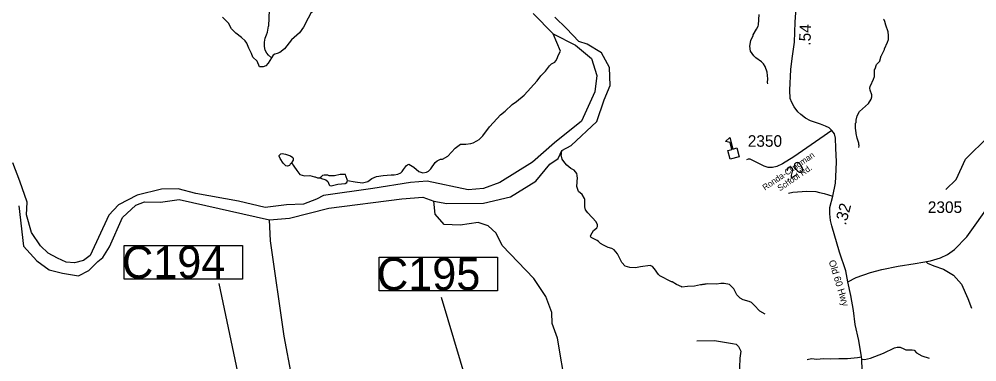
# Model space of a CAD drawing. Extents: x 1248224 to 1454986, y 825081 to 985870.
# Drawn here: x 1420659 to 1431036, y 896761 to 900475 of the extents above; entities that cross this region are included whole.
import ezdxf

# ---------------------------------------------------------------- set-up
doc = ezdxf.new("R2010")
doc.units = 0
for name, color, linetype in [('Exist Cultural Educational Facility High CELL', 7, 'Continuous'), ('Exist Hydrographic Creek Single Shore', 7, 'Continuous'), ('Exist Hydrographic Misc Water Feature', 7, 'Continuous'), ('Exist Hydrographic River Shore', 7, 'Continuous'), ('Exist Road Non-System Type 51', 7, 'Continuous'), ('Exist Road Secondary Mileage Hundredths English Label', 7, 'Continuous'), ('Exist Road Secondary Structure Culvert Number Label', 7, 'Continuous'), ('Exist Road Secondary Type 51 Attributed', 7, 'Continuous'), ('Exist Road Secondary Type 51 Label', 7, 'Continuous'), ('Exist Road Secondary Type 51 Number Label', 7, 'Continuous')]:
    doc.layers.add(name, color=color, linetype=linetype)

msp = doc.modelspace()

# ---------------------------------------------------------------- linework, layer by layer
at = {"layer": 'Exist Cultural Educational Facility High CELL'}
msp.add_lwpolyline([(1428364, 898958), (1428339, 899053), (1428383, 899064), (1428364, 899137), (1428312, 899148), (1428360, 899191), (1428393, 899067), (1428437, 899079), (1428462, 898984)], close=True, dxfattribs=at)
at = {"layer": 'Exist Hydrographic Creek Single Shore'}
for points in [[(1426581, 896484), (1426491, 897018), (1426435, 897176), (1426430, 897295), (1426366, 897470), (1426236, 897666), (1425894, 898021), (1425829, 898157), (1425740, 898234), (1425631, 898270), (1425439, 898241), (1425265, 898251), (1425167, 898361), (1425152, 898502)], [(1423645, 894721), (1423672, 894732), (1423700, 894754), (1423843, 894819), (1423848, 894921), (1423873, 894983), (1423792, 895185), (1423771, 896121), (1423654, 896540), (1423614, 896600), (1423531, 897041), (1423384, 898072), (1423371, 898302)]]:
    msp.add_lwpolyline(points, dxfattribs=at)
at = {"layer": 'Exist Hydrographic Misc Water Feature'}
for points in [[(1430701, 898630), (1430811, 898736), (1430915, 898958), (1431162, 899202), (1431483, 899823), (1431689, 900153), (1431696, 900511), (1431757, 900661), (1431878, 900849)], [(1428772, 899773), (1428769, 899789), (1428770, 899829), (1428763, 899901), (1428744, 899960), (1428725, 899990), (1428702, 900013), (1428642, 900054), (1428619, 900076), (1428584, 900129), (1428577, 900181), (1428587, 900245), (1428612, 900297), (1428612, 900305), (1428649, 900368), (1428666, 900399), (1428670, 900415), (1428677, 900527)], [(1429759, 899083), (1429762, 899107), (1429758, 899115), (1429758, 899131), (1429740, 899187), (1429729, 899235), (1429725, 899275), (1429722, 899284), (1429723, 899348), (1429727, 899355), (1429728, 899379), (1429741, 899427), (1429766, 899475), (1429864, 899561), (1429891, 899608), (1429897, 899632), (1429898, 899656), (1429879, 899704), (1429875, 899728), (1429880, 899744), (1429900, 899784), (1429901, 899792), (1429917, 899823), (1429926, 899855), (1429928, 899925), (1429932, 899935), (1429936, 899935), (1429949, 899983), (1429986, 900018), (1429985, 900023), (1429999, 900078), (1430004, 900082), (1430036, 900145), (1430037, 900153), (1430070, 900224), (1430079, 900256), (1430080, 900312), (1430076, 900320), (1430077, 900336), (1430050, 900409), (1430039, 900449), (1430031, 900467), (1430026, 900475)], [(1424218, 898727), (1424301, 898712), (1424381, 898702), (1424437, 898717), (1424482, 898748), (1424531, 898771), (1424603, 898781), (1424691, 898787), (1424723, 898787), (1424763, 898794), (1424796, 898809), (1424810, 898823), (1424823, 898844), (1424856, 898888), (1424867, 898898), (1424882, 898903), (1424937, 898870), (1424988, 898825), (1425032, 898810), (1425072, 898815), (1425096, 898828), (1425118, 898852), (1425166, 898923), (1425190, 898940), (1425223, 898956), (1425247, 898959), (1425303, 898990), (1425383, 899078), (1425442, 899119), (1425498, 899119), (1425554, 899128), (1425579, 899136), (1425619, 899155), (1425643, 899172), (1425682, 899209), (1425754, 899308), (1425840, 899398), (1425873, 899437), (1425926, 899478), (1426000, 899549), (1426048, 899583), (1426130, 899650), (1426272, 899808), (1426310, 899860), (1426361, 899913), (1426405, 899968), (1426429, 899991), (1426462, 900010), (1426476, 900024), (1426490, 900048), (1426499, 900080), (1426524, 900127), (1426447, 900316)], [(1423609, 898917), (1423596, 898902), (1423587, 898888), (1423565, 898882), (1423549, 898887), (1423520, 898913), (1423487, 898966), (1423475, 898990), (1423476, 898998), (1423482, 899006), (1423496, 899016), (1423508, 899018), (1423544, 899013), (1423600, 898992), (1423623, 898977), (1423629, 898969), (1423629, 898947), (1423609, 898917)], [(1428742, 897277), (1428685, 897310), (1428624, 897377), (1428593, 897404), (1428569, 897416), (1428505, 897434), (1428472, 897453), (1428435, 897488), (1428404, 897552), (1428357, 897601), (1428297, 897611), (1428263, 897611), (1428217, 897604), (1428119, 897607), (1428105, 897603), (1428089, 897603), (1428081, 897599), (1428065, 897600), (1428057, 897596), (1428041, 897596), (1427977, 897582), (1427900, 897579), (1427840, 897569), (1427838, 897574), (1427781, 897598), (1427734, 897627), (1427726, 897627), (1427601, 897692), (1427585, 897707), (1427545, 897769), (1427521, 897794), (1427498, 897805), (1427393, 897791), (1427337, 897780), (1427276, 897784), (1427225, 897799), (1427190, 897839), (1427142, 897933), (1427105, 897975), (1427082, 897990), (1427042, 897999), (1426991, 898026), (1426959, 898045), (1426938, 898064), (1426921, 898076), (1426858, 898108), (1426849, 898124), (1426853, 898135), (1426882, 898186), (1426898, 898194), (1426919, 898214), (1426927, 898229), (1426927, 898245), (1426910, 898278), (1426820, 898376), (1426795, 898408), (1426787, 898441), (1426790, 898481), (1426789, 898520), (1426785, 898533), (1426759, 898574), (1426719, 898606), (1426703, 898663), (1426710, 898758), (1426706, 898766), (1426707, 898782), (1426701, 898803), (1426672, 898837), (1426638, 898856), (1426595, 898893), (1426572, 898917), (1426543, 898958), (1426532, 899006), (1426536, 899014), (1426541, 899051)], [(1423609, 898917), (1423637, 898883), (1423668, 898834), (1423702, 898793), (1423751, 898776), (1423807, 898779), (1423859, 898766), (1423865, 898768), (1423890, 898757), (1423914, 898755), (1423931, 898766)], [(1423931, 898766), (1423924, 898752), (1423982, 898735), (1424004, 898715), (1424019, 898678), (1424027, 898672), (1424041, 898670), (1424113, 898688), (1424193, 898694), (1424209, 898704), (1424218, 898727)], [(1424218, 898727), (1424199, 898778), (1424194, 898791), (1424177, 898791), (1424139, 898790), (1424075, 898777), (1424019, 898778), (1424003, 898783), (1423963, 898786), (1423947, 898780), (1423931, 898766)]]:
    msp.add_lwpolyline(points, dxfattribs=at)
at = {"layer": 'Exist Hydrographic River Shore'}
for points in [[(1426228, 900535), (1426447, 900316), (1426687, 900193), (1426859, 900048), (1426917, 899864), (1426897, 899686), (1426754, 899369), (1426461, 899134), (1426221, 898925), (1425867, 898706), (1425689, 898641), (1425526, 898627), (1425079, 898720), (1424898, 898706), (1424493, 898641), (1423956, 898565), (1423880, 898524), (1423739, 898469), (1423555, 898463), (1423325, 898434), (1423034, 898502), (1422573, 898586), (1422383, 898636), (1422202, 898633), (1421936, 898568), (1421737, 898463), (1421629, 898352), (1421428, 897914), (1421355, 897858), (1421258, 897835), (1421168, 897843), (1421074, 897884), (1420972, 897940), (1420890, 898020), (1420793, 898163), (1420738, 898355), (1420744, 898492), (1420665, 898720), (1420590, 898918)], [(1425152, 898502), (1425293, 898477), (1425692, 898481), (1425984, 898551), (1426259, 898720), (1426409, 898904), (1426498, 898966), (1426541, 899051), (1426642, 899107), (1426918, 899366), (1426999, 899601), (1427062, 899757), (1427056, 899951), (1426969, 900111), (1426815, 900202), (1426722, 900234), (1426590, 900375), (1426465, 900497)], [(1420656, 898452), (1420706, 898014), (1420852, 897855), (1420984, 897759), (1421130, 897724), (1421302, 897694), (1421413, 897753), (1421512, 897850), (1421565, 897893), (1421638, 898007), (1421780, 898327), (1421924, 898459), (1422017, 898497), (1422192, 898493), (1422392, 898519), (1423371, 898302)], [(1423371, 898302), (1423590, 898317), (1424014, 898425), (1424807, 898527), (1425032, 898545), (1425152, 898502)]]:
    msp.add_lwpolyline(points, dxfattribs=at)
at = {"layer": 'Exist Road Non-System Type 51'}
for points in [[(1423373, 900663), (1423362, 900399)], [(1423970, 900645), (1423855, 900569), (1423821, 900539), (1423790, 900485), (1423740, 900387), (1423697, 900327), (1423611, 900250), (1423535, 900152), (1423483, 900115), (1423456, 900103), (1423428, 900097), (1423410, 900084), (1423394, 900056)], [(1423394, 900056), (1423358, 899998), (1423333, 899970), (1423302, 899957), (1423263, 899958), (1423237, 900019), (1423192, 900064), (1423177, 900102), (1423148, 900161), (1423127, 900214), (1423109, 900240), (1423067, 900277), (1423008, 900324), (1422960, 900371), (1422926, 900430), (1422891, 900468), (1422861, 900498)], [(1423394, 900056), (1423362, 900085), (1423344, 900106), (1423325, 900139), (1423319, 900180), (1423317, 900224), (1423323, 900269), (1423338, 900304), (1423349, 900334), (1423362, 900399)], [(1428995, 898591), (1429044, 898599), (1429194, 898610), (1429290, 898607), (1429330, 898597), (1429382, 898587), (1429475, 898556)], [(1430482, 897850), (1430503, 897829), (1430570, 897800), (1430674, 897766), (1430783, 897700), (1430870, 897603), (1430937, 897449), (1430979, 897344)], [(1428003, 896989), (1428195, 896993), (1428388, 896960), (1428427, 896954), (1428454, 896927), (1428479, 896877), (1428468, 896803), (1428460, 896599), (1428476, 896542), (1428526, 896418), (1428564, 896376), (1428597, 896346), (1428685, 896335), (1429010, 896316), (1429158, 896299), (1429307, 896291), (1429609, 896266), (1429759, 896256)], [(1429791, 896792), (1429820, 896786), (1429883, 896800), (1430024, 896857), (1430145, 896915), (1430172, 896921), (1430205, 896921), (1430246, 896901), (1430268, 896893), (1430337, 896893), (1430356, 896888), (1430381, 896860), (1430442, 896827), (1430519, 896802)], [(1429199, 896788), (1429246, 896797), (1429301, 896791), (1429375, 896797), (1429452, 896794), (1429540, 896797), (1429636, 896799), (1429744, 896810), (1429785, 896816)]]:
    msp.add_lwpolyline(points, dxfattribs=at)
at = {"layer": 'Exist Road Secondary Structure Culvert Number Label'}
for points in [[(1421796, 898021), (1423079, 898021), (1423079, 897656), (1421796, 897656)], [(1424559, 897895), (1425842, 897895), (1425842, 897530), (1424559, 897530)]]:
    msp.add_lwpolyline(points, close=True, dxfattribs=at)
for points in [[(1423799, 895064), (1423056, 896513), (1422827, 897609)], [(1426526, 894191), (1425854, 895389), (1425237, 897458)]]:
    msp.add_lwpolyline(points, dxfattribs=at)
at = {"layer": 'Exist Road Secondary Type 51 Attributed'}
for points in [[(1429464, 899270), (1429436, 899298), (1429397, 899317), (1429341, 899337), (1429235, 899373), (1429179, 899403), (1429129, 899440), (1429097, 899470), (1429058, 899524), (1429030, 899570), (1429015, 899615), (1429011, 899706), (1429019, 899928), (1429036, 900048), (1429060, 900225), (1429068, 900441), (1429088, 900760), (1429099, 901037), (1429108, 901286), (1429116, 901468), (1429106, 901610), (1429090, 901694), (1429054, 901846)], [(1429464, 899270), (1429335, 899178), (1429052, 898982), (1428929, 898906), (1428869, 898878), (1428823, 898866), (1428774, 898868), (1428730, 898881), (1428580, 898958), (1428559, 898958), (1428541, 898952)], [(1429637, 897627), (1429615, 897747), (1429547, 897950), (1429465, 898237), (1429452, 898292), (1429442, 898366), (1429445, 898433), (1429475, 898556), (1429503, 898699), (1429509, 898767), (1429516, 898929), (1429510, 899078), (1429505, 899184), (1429493, 899231), (1429464, 899270)], [(1429637, 897627), (1429729, 897674), (1429885, 897731), (1430006, 897761), (1430185, 897797), (1430367, 897828), (1430535, 897856), (1430644, 897889), (1430718, 897923), (1430793, 897977), (1430927, 898117), (1431189, 898481)], [(1429793, 896671), (1429791, 896792), (1429785, 896816), (1429759, 896993), (1429718, 897165), (1429700, 897316), (1429670, 897482), (1429637, 897627)]]:
    msp.add_lwpolyline(points, dxfattribs=at)

# ---------------------------------------------------------------- texts
at = {"layer": 'Exist Road Secondary Mileage Hundredths English Label'}
for s, rotation, p in [('.54', 88.0267, (1429233, 900186)), ('.20', 31.8713, (1428980, 898717)), ('.32', 74.9214, (1429616, 898236))]:
    msp.add_text(s, height=125, rotation=rotation, dxfattribs=at).set_placement(p)
at = {"layer": 'Exist Road Secondary Structure Culvert Number Label'}
for s, p in [('C194', (1421774, 897666)), ('C195', (1424537, 897539))]:
    msp.add_text(s, height=350, dxfattribs=at).set_placement(p)
at = {"layer": 'Exist Road Secondary Type 51 Label'}
for s, height, rotation, p in [('Ronda-Clingman ', 65.62, 34.2562, (1428741, 898616)), ('School Rd.', 65.6, 34.2562, (1428903, 898608)), ('Old 60 Hwy', 75, 287.0036, (1429430, 897852))]:
    msp.add_text(s, height=height, rotation=rotation, dxfattribs=at).set_placement(p)
at = {"layer": 'Exist Road Secondary Type 51 Number Label'}
for s, p in [('2350', (1428554, 899092)), ('2305', (1430505, 898375))]:
    msp.add_text(s, height=125, dxfattribs=at).set_placement(p)

doc.saveas('drawing.dxf')
